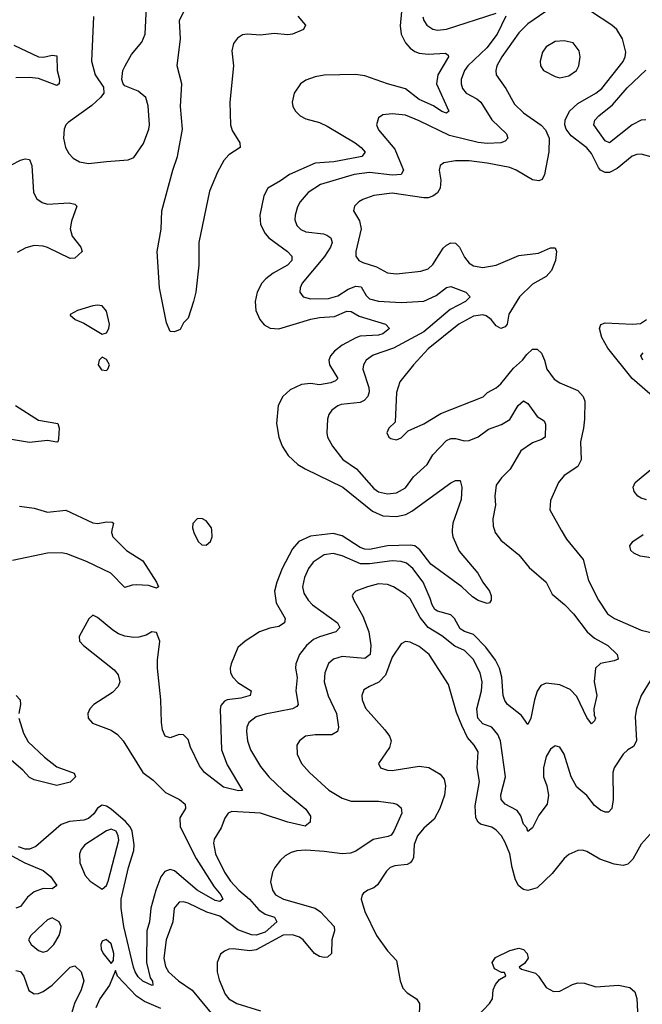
# Model space of a CAD drawing. Header units: inches. Extents: x 1843162 to 1959474, y 907081 to 1016326.
# Tile 596 of 656: x 1935907 to 1938655, y 967906 to 972254. Entities that reach past the tile are written whole.
import ezdxf

# ---------------------------------------------------------------- set-up
doc = ezdxf.new("R2010")
doc.units = ezdxf.units.IN
doc.header["$MEASUREMENT"] = 0
doc.layers.add('B9936', color=7, linetype='Continuous')
doc.layers.add('B9937', color=7, linetype='Continuous')

msp = doc.modelspace()

# ---------------------------------------------------------------- linework, layer by layer
at = {"layer": 'B9936', "color": 5}
for points, elevation in [([(1936313.6, 970000), (1936311.3, 969990), (1936318.3, 969970), (1936377.6, 969910), (1936450, 969863.5), (1936510.9, 969770), (1936518.7, 969750), (1936510, 969743.9), (1936474.9, 969754.9), (1936421.7, 969758.3), (1936403.1, 969756.9), (1936370, 969746), (1936309.2, 969809.2), (1936201.3, 969861.3), (1936115.1, 969895.1), (1936090, 969899.8), (1936030, 969898), (1935874.4, 969865.6)], 480), ([(1937815.5, 970000), (1937814.8, 969990), (1937817.8, 969970), (1937846.4, 969906.4), (1937928.9, 969810), (1937950.3, 969770), (1937979.5, 969730), (1937987.2, 969710), (1937988, 969690), (1937980.7, 969679.3), (1937970, 969675.6), (1937930, 969688.7), (1937905.2, 969705.2), (1937857.4, 969750), (1937721.8, 969850), (1937672.8, 969912.8), (1937650, 969930.4), (1937630, 969933.8), (1937530, 969930.9), (1937450, 969914.4), (1937430, 969915.4), (1937410, 969923.1), (1937330, 969974.4), (1937290, 969985.6), (1937190, 969973.5), (1937139.3, 969950), (1937110, 969916.5), (1937064.6, 969830), (1937041.2, 969770), (1937031.1, 969730), (1937038.8, 969678.8), (1937079, 969610), (1937075.3, 969590), (1937050, 969574), (1937010, 969566.4), (1936965.5, 969550), (1936902, 969510), (1936870, 969482), (1936840.2, 969410), (1936835.9, 969390), (1936837.7, 969370), (1936848, 969350), (1936870, 969327.1), (1936928.9, 969290), (1936924.2, 969270), (1936882.6, 969257.4), (1936822, 969250), (1936810, 969244.7), (1936794.4, 969225.6), (1936791.2, 969208.8), (1936796.6, 969030), (1936822.7, 968962.7), (1936890.3, 968850), (1936871.9, 968848.1), (1936805.5, 968865.5), (1936722, 968930), (1936699.5, 968959.5), (1936661.1, 969041.1), (1936650, 969075.1), (1936630, 969096.4), (1936610, 969098), (1936570, 969082.2), (1936548.1, 969090), (1936537.4, 969117.3), (1936531.8, 969150), (1936529.8, 969250.2), (1936514.7, 969390), (1936514.6, 969425.4), (1936525, 969510), (1936510, 969547.6), (1936490, 969551), (1936464.6, 969535.4), (1936432.9, 969527.1), (1936410, 969525.4), (1936371.2, 969531.2), (1936342, 969542), (1936317.7, 969557.7), (1936250, 969614.3), (1936230, 969624.5), (1936211.6, 969608.5), (1936168.5, 969530), (1936170.3, 969510), (1936188.5, 969490), (1936323.4, 969383.4), (1936341.3, 969361.3), (1936348.7, 969330), (1936341.9, 969310), (1936316.8, 969283.2), (1936233.8, 969230), (1936216.5, 969210), (1936207.6, 969190), (1936208.8, 969170), (1936227.4, 969147.4), (1936310, 969115.8), (1936337.7, 969097.7), (1936362.6, 969070), (1936450, 968928.9), (1936495, 968895), (1936550, 968841), (1936611.3, 968810), (1936637.2, 968790), (1936638.8, 968770), (1936613.1, 968730), (1936614.6, 968690), (1936685.6, 968550), (1936765.1, 968425.1), (1936794.7, 968390), (1936803.8, 968370), (1936790, 968359.5), (1936770, 968364.1), (1936690, 968409.5), (1936590, 968495.9), (1936570, 968501.4), (1936547.3, 968492.7), (1936530, 968468.5), (1936507, 968410), (1936485.3, 968330), (1936479.6, 968270), (1936467.6, 968230), (1936466.8, 968090), (1936482.8, 968022.8), (1936492, 968008), (1936494.4, 967990), (1936491.5, 967988.5), (1936450, 968007.5), (1936430, 968027.8), (1936416.7, 968050), (1936408.4, 968070), (1936365.5, 968250), (1936354.2, 968330), (1936353.9, 968370), (1936386.3, 968510), (1936410, 968585.5), (1936412.2, 968610), (1936403.2, 968670), (1936393.8, 968690), (1936373.4, 968713.4), (1936310, 968768.3), (1936290, 968780.4), (1936270, 968784.9), (1936250, 968772.5), (1936233.3, 968746.7), (1936210, 968726.4), (1936190, 968719.7), (1936126.7, 968713.3), (1936090, 968699.5), (1935977.2, 968602.8), (1935950, 968591.6), (1935930, 968590.7), (1935900.9, 968600.9)], 520), ([(1938002.1, 970000), (1938005.3, 969990), (1938030, 969956), (1938110, 969890.2), (1938154.5, 969834.5), (1938230, 969770.3), (1938257.1, 969717.1), (1938311.7, 969671.7), (1938350.9, 969630.9), (1938411.8, 969550), (1938443.1, 969523.1), (1938502, 969490), (1938543.1, 969450), (1938548, 969430), (1938530, 969422), (1938470, 969410.9), (1938448.1, 969390), (1938441.7, 969330), (1938453.8, 969270), (1938441.2, 969210), (1938442.5, 969182.5), (1938447.7, 969170), (1938443, 969157), (1938430, 969145.1), (1938425.6, 969150), (1938410, 969172.3), (1938365.2, 969265.2), (1938336.1, 969296.1), (1938290, 969317.1), (1938230, 969323.5), (1938206.6, 969313.4), (1938191.2, 969288.8), (1938178.6, 969250), (1938162.6, 969170), (1938150, 969140.9), (1938121.3, 969181.3), (1938058.9, 969230), (1938047.3, 969247.3), (1938040.8, 969270), (1938034.9, 969350), (1938023.9, 969390), (1938005.9, 969425.9), (1937963.6, 969483.6), (1937910, 969539.6), (1937870, 969551.6), (1937850, 969564.5), (1937825.6, 969610), (1937810, 969625.2), (1937750, 969642.6), (1937739.1, 969650), (1937726.7, 969670), (1937718.6, 969698.6), (1937687.1, 969770), (1937641.8, 969830), (1937613.5, 969853.5), (1937590, 969861), (1937550, 969864.9), (1937450, 969850.3), (1937411.1, 969851.1), (1937330, 969886), (1937290, 969896.2), (1937249.7, 969890.3), (1937201.5, 969858.5), (1937181.2, 969830), (1937162.9, 969790), (1937155.5, 969750), (1937160.8, 969720.8), (1937179.4, 969690), (1937198.2, 969670), (1937309.2, 969590), (1937319.1, 969570), (1937302.4, 969550), (1937230, 969528.8), (1937203.5, 969516.5), (1937172.2, 969490), (1937141.7, 969450), (1937125.2, 969410), (1937123.6, 969390), (1937130.8, 969349.2), (1937126, 969290), (1937135.4, 969230), (1937130, 969220.5), (1937110.6, 969210), (1936990, 969187.6), (1936950, 969175.2), (1936917.6, 969150), (1936909.3, 969130), (1936907.6, 969110), (1936911.8, 969070), (1936925.4, 969030), (1936970, 968955.6), (1937006.4, 968910), (1937070, 968850.2), (1937170, 968766.9), (1937190, 968736.4), (1937189.3, 968710), (1937167, 968693), (1937090, 968709.6), (1936969.6, 968750), (1936843.1, 968756.9), (1936826.7, 968750), (1936812.1, 968727.9), (1936795.3, 968684.7), (1936765.4, 968634.6), (1936762.6, 968617.4), (1936770.8, 968570), (1936810.1, 968490), (1936837.5, 968450), (1936874.2, 968410), (1936921.3, 968370), (1936962.6, 968322.6), (1936990, 968304), (1937031.8, 968290), (1937041.7, 968270), (1936990, 968224.3), (1936950, 968210.7), (1936930, 968213), (1936870, 968234.6), (1936790, 968294.9), (1936732.3, 968312.3), (1936650, 968352.5), (1936630, 968357.7), (1936610, 968356.8), (1936589, 968331), (1936583.1, 968270), (1936552.5, 968190), (1936542.7, 968110), (1936550, 968073.1), (1936563.1, 968050), (1936606.8, 968010), (1936668, 967968), (1936758.4, 967858.4)], 540), ([(1936672.2, 970000), (1936675.3, 969990), (1936694.9, 969950), (1936710, 969934.9), (1936730, 969933.4), (1936749.3, 969950), (1936756.2, 969970), (1936754, 970000)], 520), ([(1938296.8, 970000), (1938319.3, 969959.3), (1938394, 969870), (1938416.7, 969776.7), (1938461.3, 969690), (1938501.5, 969630), (1938532.4, 969610), (1938650, 969558.2), (1938730, 969539.2)], 560), ([(1938770, 969866.2), (1938645, 969885), (1938617.4, 969897.4), (1938603.9, 969910), (1938599.8, 969930), (1938612.9, 969950), (1938658.9, 969981.1)], 560), ([(1938690, 969334.7), (1938650.2, 969270), (1938628.9, 969210), (1938623.2, 969176.8), (1938629.4, 969070), (1938615.3, 969044.7), (1938590.3, 969030), (1938569.4, 969010.6), (1938530.3, 968950), (1938524.2, 968930), (1938525.5, 968810), (1938520.2, 968770), (1938505.8, 968754.2), (1938490, 968754.2), (1938470, 968763.4), (1938444.2, 968784.2), (1938410, 968827.9), (1938365.1, 968865.1), (1938340.4, 968910), (1938309.6, 969010), (1938290, 969040.9), (1938270, 969047.3), (1938250, 969032.8), (1938230, 968999.6), (1938218, 968950), (1938219.2, 968910), (1938233.8, 968870), (1938241.1, 968830), (1938234.4, 968790), (1938198.5, 968741.5), (1938170, 968685.2), (1938150, 968669.6), (1938144.8, 968684.8), (1938130, 968702), (1938118, 968738), (1938102, 968762), (1938049.8, 968790), (1938031.5, 968810), (1938030.6, 968830.6), (1938050.6, 968910), (1938029, 969069), (1938017.4, 969097.4), (1937990.8, 969130), (1937950, 969143.9), (1937928.5, 969170), (1937924.6, 969210), (1937944.5, 969290), (1937947.1, 969330), (1937939.4, 969370), (1937908.7, 969430), (1937870, 969468.2), (1937827.3, 969487.3), (1937770, 969533.3), (1937710, 969570.5), (1937674.2, 969614.2), (1937630, 969696.2), (1937610, 969715.9), (1937555.8, 969750), (1937530, 969760.3), (1937490, 969762), (1937442.4, 969750), (1937390.4, 969730), (1937379.5, 969720.5), (1937373.7, 969710), (1937381.5, 969690), (1937420.7, 969620.6), (1937447.6, 969550), (1937456.3, 969490), (1937452.9, 969450), (1937430, 969432.8), (1937330, 969442.4), (1937292.2, 969430), (1937269.6, 969410.4), (1937253.2, 969370), (1937250.9, 969330), (1937267.6, 969267.6), (1937304.6, 969190), (1937314.2, 969130), (1937309.3, 969110.7), (1937284, 969096), (1937210, 969096.5), (1937168.4, 969090), (1937140.9, 969070), (1937130.2, 969050), (1937131.3, 969010), (1937150.2, 968970), (1937185, 968930), (1937271.1, 968851.1), (1937330, 968815.9), (1937370, 968802.3), (1937490, 968803.6), (1937554.7, 968794.7), (1937571.7, 968790), (1937590, 968772.9), (1937592.7, 968750), (1937558, 968670), (1937546.5, 968653.5), (1937533.6, 968646.4), (1937466.6, 968633.4), (1937390, 968582.7), (1937366.1, 968574), (1937330, 968570.9), (1937250, 968581.4), (1937170, 968586.5), (1937130, 968584.1), (1937104.1, 968575.9), (1937078.9, 968561.1), (1937057.7, 968542.3), (1937033.1, 968510), (1937022.6, 968490), (1937013.4, 968446.6), (1937021.8, 968410), (1937035.3, 968390), (1937070.7, 968370.7), (1937210.8, 968330.8), (1937234, 968314), (1937294.3, 968250), (1937296.1, 968230), (1937284.1, 968190), (1937282.8, 968130), (1937265.7, 968114.3), (1937250, 968112.3), (1937230, 968117.2), (1937208.4, 968130), (1937157.9, 968190), (1937142.2, 968202.2), (1937110, 968212.5), (1937070, 968210.6), (1936950, 968146), (1936922.7, 968142.7), (1936848.4, 968151.6), (1936830.3, 968149.7), (1936810, 968140.7), (1936793.4, 968126.6), (1936777.6, 968090), (1936778.3, 968050), (1936786.4, 968013.6), (1936814, 967950), (1936830.3, 967930), (1936864.9, 967910), (1936970, 967876.6)], 560), ([(1938690, 968657), (1938650, 968613.6), (1938613.2, 968546.8), (1938590, 968524.4), (1938570, 968518.5), (1938530, 968524.2), (1938467.3, 968547.3), (1938410, 968581.3), (1938390, 968586.3), (1938370, 968585.1), (1938330, 968568), (1938310.4, 968550), (1938256.8, 968483.2), (1938190, 968419.8), (1938150, 968409), (1938130, 968412.7), (1938119.6, 968419.5), (1938108, 968430), (1938095.5, 968455.5), (1938079.7, 968510), (1938069.8, 968570.2), (1938050, 968620.4), (1938032.9, 968650), (1938010, 968675), (1937990, 968688.1), (1937941.1, 968701.1), (1937930.4, 968710.4), (1937920.2, 968730), (1937917, 968783), (1937935.8, 968890), (1937926.4, 968950), (1937930, 969021.2), (1937913, 969050), (1937883.5, 969083.5), (1937857.3, 969137.3), (1937834.6, 969194.6), (1937798.8, 969318.8), (1937714.5, 969450), (1937670, 969486.4), (1937630, 969504.8), (1937610, 969507.4), (1937590, 969497.4), (1937550, 969438.4), (1937520.7, 969359.3), (1937492.3, 969327.7), (1937450, 969309.8), (1937425.9, 969294.1), (1937416.1, 969270), (1937418.6, 969250), (1937433.1, 969213.1), (1937518.4, 969118.4), (1937538.8, 969090), (1937545.5, 969070), (1937539.4, 969040.6), (1937490.7, 968970), (1937498.8, 968950), (1937530, 968939.5), (1937550, 968938.3), (1937670, 968956.9), (1937711.9, 968951.9), (1937762.4, 968922.4), (1937779.9, 968899.9), (1937786, 968870), (1937782, 968830), (1937760.7, 968770), (1937736.2, 968723.8), (1937690, 968683.1), (1937662.5, 968650), (1937648, 968612), (1937645.1, 968554.9), (1937639.3, 968540.7), (1937630.1, 968529.9), (1937616.2, 968523.8), (1937562.7, 968517.3), (1937542, 968510), (1937525.8, 968494.2), (1937486.3, 968433.7), (1937470, 968420.4), (1937442.8, 968410), (1937423.6, 968396.4), (1937418, 968390), (1937414, 968370), (1937430, 968316.3), (1937480.9, 968210), (1937530, 968142), (1937570, 968098.8), (1937585.7, 968010), (1937597.5, 967977.5), (1937616.1, 967956.1), (1937657.3, 967930), (1937670.7, 967910), (1937670.4, 967850)], 580), ([(1935890.5, 969270), (1935908.2, 969250), (1935910.3, 969230.3), (1935902.3, 969190)], 480), ([(1935903.5, 969170), (1935923.3, 969103.3), (1935944.6, 969064.6), (1936016.6, 968996.6), (1936070, 968954), (1936146.3, 968926.3), (1936153.6, 968910), (1936130, 968886.6), (1936070, 968871.4), (1935970, 968897.4), (1935950, 968907.4), (1935920.1, 968940.1), (1935870, 968982.8)], 480), ([(1935810, 968594), (1935928.7, 968530), (1936010, 968497.4), (1936042.2, 968470), (1936070.2, 968430), (1936050, 968416.1), (1936010, 968417.3), (1935970, 968402.5), (1935941.4, 968378.5), (1935910, 968338), (1935890, 968329.9)], 520), ([(1937923.5, 967850), (1937980.3, 967910), (1937992.9, 967930), (1937997, 967970), (1938006.1, 967993.9), (1938024, 968016), (1938052, 968032), (1938046.3, 968046.3), (1938033.7, 968046.3), (1938002.8, 968062.8), (1937991.6, 968090), (1938007.1, 968112.9), (1938070, 968143), (1938110, 968154.2), (1938130, 968147.4), (1938146.3, 968130), (1938150.3, 968110), (1938134.5, 968085.5), (1938110.7, 968070), (1938120.7, 968060.7), (1938183.2, 968043.2), (1938197, 968030), (1938230, 967980.4), (1938262.8, 967962.7), (1938290, 967964.2), (1938346.3, 967993.7), (1938370, 968001.1), (1938399.1, 967999.1), (1938450, 967982.7), (1938550, 967990.2), (1938600.2, 967980.2), (1938620.9, 967960.9), (1938631.1, 967931.1), (1938635.8, 967815.8)], 580), ([(1935890, 968055.1), (1935910, 968051.3), (1935925.3, 968030), (1935947.4, 967967.4), (1935970, 967952.8), (1935990, 967953.6), (1936010, 967961.9), (1936050, 967990.7), (1936130, 968070.2), (1936150, 968075.2), (1936177.2, 968050), (1936189.6, 968010), (1936177.5, 967970), (1936148.3, 967910), (1936130.1, 967850)], 520), ([(1936530, 967887.8), (1936457.9, 967917.9), (1936421.4, 967941.4), (1936338, 968030), (1936330, 968055.3), (1936302.9, 967990), (1936260.5, 967930), (1936242.5, 967890)], 540)]:
    msp.add_lwpolyline(points, dxfattribs=dict(at, elevation=elevation))
at = {"layer": 'B9936', "color": 5, "elevation": 540}
for points in [[(1936310, 968678.9), (1936290, 968672.5), (1936194, 968610), (1936177.6, 968590), (1936170.2, 968570), (1936172.6, 968530), (1936195, 968475), (1936217.8, 968450), (1936270, 968414.9), (1936290, 968430.3), (1936297.6, 968450), (1936343.4, 968630), (1936341, 968650), (1936331.9, 968670)], [(1936050, 968287.8), (1936030, 968278.9), (1936010, 968261.7), (1935955.8, 968210), (1935945.5, 968190), (1935957, 968170), (1935990, 968143.2), (1936010, 968136.1), (1936030, 968142), (1936056.8, 968170), (1936080.5, 968210), (1936087.3, 968230), (1936089.6, 968250), (1936080.7, 968270)], [(1936288.4, 968191.6), (1936270, 968184), (1936264.4, 968170), (1936266.3, 968150), (1936275.3, 968130), (1936310, 968086.8), (1936320.2, 968099.8), (1936322.2, 968130), (1936310, 968173.3)]]:
    msp.add_lwpolyline(points, close=True, dxfattribs=at)
at = {"layer": 'B9937', "color": 5}
for points, elevation in [([(1937133.7, 972270), (1937167.4, 972230), (1937159.5, 972210), (1937110, 972189.9), (1937090, 972187.5), (1937030, 972193.2), (1936970, 972186.2), (1936910, 972189.4), (1936890, 972186.5), (1936867.2, 972172.8), (1936850.9, 972149.1), (1936843.6, 972116.4), (1936850.4, 972050), (1936834.6, 971890), (1936836.8, 971790), (1936844.9, 971764.9), (1936878.8, 971710), (1936879, 971690), (1936830, 971656.4), (1936808, 971632), (1936778.9, 971581.1), (1936743.7, 971496.3), (1936697.2, 971270), (1936697.3, 971170), (1936683.7, 971050), (1936674.4, 971010), (1936650, 970935.3), (1936630, 970915.3), (1936614.2, 970885.8), (1936590, 970876), (1936570, 970877.2), (1936555.1, 970915.1), (1936523.5, 971070), (1936512.7, 971230), (1936531.2, 971328.8), (1936534, 971410), (1936581.8, 971590), (1936602.9, 971650), (1936624.8, 971770), (1936615.8, 971870), (1936622.8, 971970), (1936601.7, 972050), (1936616.7, 972170), (1936612.4, 972250), (1936649.6, 972330)], 480), ([(1936232.6, 972267.4), (1936223.8, 972070), (1936240.1, 972010), (1936276.4, 971956.4), (1936277.4, 971930), (1936263.9, 971910), (1936225.2, 971874.8), (1936120.6, 971799.4), (1936110.9, 971790), (1936102.2, 971770), (1936100.3, 971730), (1936109.2, 971690), (1936123.1, 971663.1), (1936142.5, 971642.5), (1936170, 971626.2), (1936210, 971618.2), (1936290, 971627.8), (1936384.9, 971635.1), (1936410, 971646), (1936453.2, 971706.8), (1936476.7, 971770), (1936479.1, 971790), (1936473, 971873), (1936463, 971910), (1936430, 971937.5), (1936370, 971961.8), (1936362.7, 971970), (1936356.9, 971990), (1936361.6, 972030), (1936371.4, 972050), (1936399.5, 972100.5), (1936446, 972154), (1936460.2, 972190), (1936465.6, 972310)], 520), ([(1937591.7, 972290), (1937586.2, 972226.2), (1937590.1, 972190.1), (1937610, 972152.3), (1937630, 972127.8), (1937650, 972112.9), (1937670, 972105.3), (1937710, 972101), (1937786, 972106), (1937797.6, 972097.6), (1937799.6, 972090), (1937752.3, 972010), (1937746.9, 971970), (1937800.3, 971850), (1937790, 971841), (1937770, 971848.5), (1937732.9, 971872.9), (1937670, 971901.9), (1937610, 971948.1), (1937530, 971969.9), (1937430, 972005.6), (1937388.9, 972011.1), (1937250, 972008.9), (1937210, 972002), (1937170, 971987.4), (1937146, 971970), (1937118.5, 971930), (1937109.3, 971890), (1937112.6, 971870), (1937124, 971850), (1937144.6, 971830), (1937170, 971816), (1937230, 971800.1), (1937264.1, 971784.1), (1937386.7, 971710), (1937414.3, 971690), (1937431.1, 971668.9), (1937417.1, 971650), (1937394.9, 971645.1), (1937293.5, 971626.5), (1937210, 971620.5), (1937096.8, 971570), (1937058.4, 971541.6), (1937001.1, 971510), (1936984.7, 971475.3), (1936966.7, 971390), (1936970.1, 971350), (1936989.6, 971309.6), (1937006.7, 971290), (1937088.4, 971230), (1937108.4, 971210), (1937108.4, 971190), (1937088.4, 971170), (1937025.6, 971134.4), (1936992.9, 971110), (1936975.1, 971090), (1936954.4, 971050), (1936946, 971010), (1936949.4, 970970), (1936966.5, 970930), (1936986.2, 970906.2), (1937012, 970892), (1937050, 970888.4), (1937191.7, 970931.7), (1937230, 970939.2), (1937296.5, 970943.5), (1937350, 970967.1), (1937370, 970965.1), (1937404.6, 970944.6), (1937520.5, 970910), (1937538.7, 970890), (1937510, 970866.3), (1937490, 970860.9), (1937410, 970856.2), (1937390, 970849.4), (1937330, 970816.7), (1937295.9, 970790), (1937278.9, 970770), (1937271.3, 970750), (1937274.4, 970730), (1937311, 970670), (1937300.8, 970659.2), (1937279.3, 970650), (1937230, 970640.9), (1937190, 970646.6), (1937150, 970642.6), (1937100.9, 970619.1), (1937068, 970590), (1937047.2, 970550), (1937040.2, 970470), (1937051, 970410), (1937064.8, 970370), (1937091.9, 970330), (1937134.4, 970290), (1937166.7, 970270), (1937333.5, 970190), (1937464, 970084), (1937510, 970062.6), (1937570, 970060.3), (1937611.1, 970068.9), (1937637.1, 970082.9), (1937810, 970208.9), (1937830, 970219.6), (1937850, 970218.4), (1937858.2, 970190), (1937855.5, 970135.5), (1937817.7, 970030), (1937815.5, 970000)], 520), ([(1938229.3, 972290), (1938150, 972235.4), (1938110, 972195.9), (1938034.4, 972090), (1938012.5, 972050), (1938007.8, 972030), (1938010.2, 972010), (1938051.9, 971950), (1938090, 971880.8), (1938130, 971842), (1938208, 971788), (1938227.4, 971767.4), (1938243.5, 971730), (1938242.6, 971670), (1938223.5, 971570), (1938212, 971548), (1938198.2, 971541.8), (1938170, 971546.5), (1938097.7, 971590), (1938070, 971601.3), (1937970, 971620.5), (1937890, 971630.4), (1937829.5, 971630.5), (1937779, 971621), (1937762.4, 971610), (1937758.5, 971590), (1937765, 971545), (1937762, 971510), (1937750.5, 971489.5), (1937730, 971474.5), (1937710, 971467.9), (1937690, 971467.9), (1937550, 971488.4), (1937470, 971477.5), (1937420.6, 971459.4), (1937403.8, 971450), (1937384.4, 971430), (1937380.3, 971410), (1937405.8, 971365.8), (1937413.9, 971330), (1937390.2, 971230), (1937390.3, 971210), (1937403.1, 971190), (1937421.1, 971181.1), (1937481.9, 971161.9), (1937530, 971136.3), (1937570, 971131), (1937676.8, 971143.2), (1937710, 971154.2), (1937730, 971173.4), (1937775.8, 971244.2), (1937790, 971258.8), (1937810, 971268.8), (1937830, 971267), (1937848.4, 971250), (1937870, 971205.7), (1937890, 971178), (1937910, 971166.8), (1937950, 971159.1), (1938009.6, 971170), (1938110, 971212.6), (1938197.1, 971222.8), (1938250, 971247), (1938270, 971246.8), (1938276, 971230), (1938271.1, 971190), (1938254.1, 971145.9), (1938230, 971119.8), (1938170, 971085.3), (1938112.8, 971030), (1938065.9, 970954.1), (1938057.6, 970910), (1938050, 970898), (1938029.7, 970890), (1938010, 970902.5), (1937987.9, 970930), (1937965.7, 970945.7), (1937950, 970950.4), (1937910, 970944.2), (1937844.8, 970910), (1937710, 970800.2), (1937645.3, 970730), (1937584.9, 970655.1), (1937570, 970608), (1937563.5, 970476.5), (1937536, 970450), (1937527.3, 970430), (1937536, 970410), (1937544.1, 970404.1), (1937570, 970399.1), (1937590, 970408), (1937621.7, 970438.3), (1937690, 970468.9), (1937765.4, 970514.6), (1937952.2, 970587.8), (1937971.9, 970608.1), (1938010, 970628.1), (1938030, 970645.4), (1938085.4, 970714.6), (1938126.4, 970750), (1938144.5, 970775.5), (1938170, 970798.4), (1938190, 970799.3), (1938210, 970780.8), (1938223.6, 970750), (1938233.2, 970710), (1938266, 970666), (1938290.4, 970650), (1938370, 970615.9), (1938393.8, 970590), (1938400.2, 970570), (1938399, 970490), (1938395.6, 970450), (1938381.1, 970390), (1938385.2, 970310), (1938370, 970280.5), (1938310, 970241.6), (1938285.3, 970210), (1938248.7, 970130), (1938247, 970090), (1938296.8, 970000)], 560), ([(1937686.2, 972266.2), (1937690.1, 972250), (1937703.2, 972230), (1937730, 972211.6), (1937750, 972207.8), (1937790, 972212.7), (1938010, 972282.8)], 540), ([(1938730, 971638.3), (1938650, 971659.4), (1938630, 971658.5), (1938610, 971651.5), (1938543.6, 971596.5), (1938510, 971579.3), (1938490, 971579.1), (1938470, 971588.7), (1938460.6, 971600.6), (1938430, 971663.5), (1938410, 971687.5), (1938341.3, 971741.3), (1938318.1, 971770), (1938312.3, 971790), (1938313.4, 971810), (1938333.7, 971850), (1938370, 971883.5), (1938450, 971928.9), (1938476.3, 971950), (1938570, 972069.2), (1938579.2, 972090), (1938581.4, 972110), (1938567.4, 972170), (1938542.3, 972210), (1938520.7, 972230), (1938430, 972288.1)], 560), ([(1938051.5, 972270), (1938014.7, 972190), (1937969.1, 972130), (1937885.2, 972050), (1937870.1, 972030), (1937854.8, 971990), (1937854.5, 971970), (1937860.8, 971950), (1937876.9, 971930), (1937924.4, 971904.4), (1937941.3, 971890), (1937990, 971811.9), (1938054.7, 971750), (1938060.8, 971730), (1938050, 971716.9), (1938030.6, 971709.4), (1937970, 971706.8), (1937930, 971711.1), (1937803.1, 971743.1), (1937670, 971807.7), (1937610, 971831.5), (1937550, 971838.5), (1937510, 971834.3), (1937490, 971820.9), (1937482, 971790), (1937490, 971767.4), (1937561.8, 971681.8), (1937600.5, 971590), (1937590.3, 971570), (1937552.5, 971567.5), (1937450, 971578.7), (1937382.6, 971570), (1937234.3, 971525.7), (1937179.1, 971490), (1937144.2, 971450), (1937132.1, 971427.9), (1937122, 971390), (1937121.6, 971370), (1937130, 971345.7), (1937147.3, 971327.3), (1937170, 971317.4), (1937248.2, 971308.2), (1937262.6, 971302.6), (1937279.7, 971290), (1937285.2, 971270), (1937277.9, 971250), (1937251.4, 971208.6), (1937153.2, 971090), (1937144, 971070), (1937143.1, 971050), (1937157.1, 971030), (1937190, 971021.3), (1937270, 971022.7), (1937310, 971035.1), (1937356.5, 971063.5), (1937390, 971076.9), (1937413.8, 971073.8), (1937435.9, 971035.9), (1937450, 971021.5), (1937490, 971011), (1937590, 971004.6), (1937690, 971011.1), (1937744.5, 971035.5), (1937790, 971071.8), (1937810, 971075), (1937875.5, 971050), (1937894.3, 971030), (1937874.4, 971010), (1937805.8, 970974.2), (1937690, 970876), (1937556.1, 970803.9), (1937467.1, 970772.9), (1937436.2, 970750), (1937423.5, 970730), (1937421.6, 970710), (1937448, 970630), (1937449.1, 970610), (1937443.1, 970590), (1937427.4, 970572.6), (1937410, 970563.4), (1937326.1, 970554), (1937310, 970548.8), (1937284.6, 970530), (1937270.3, 970510), (1937265.5, 970490), (1937262, 970430), (1937265.8, 970410), (1937286.7, 970370), (1937332.2, 970312.2), (1937392.6, 970270), (1937470, 970183.5), (1937490, 970169.5), (1937530, 970159.5), (1937570, 970165), (1937610, 970186.2), (1937644.6, 970235.4), (1937705, 970290), (1937730, 970332.4), (1937790, 970396), (1937810, 970404.8), (1937830, 970405), (1937870, 970394), (1937890, 970396.3), (1937930, 970411.8), (1937975, 970445), (1938033.4, 970466.6), (1938070, 970488.5), (1938107.4, 970550), (1938130, 970570.2), (1938150, 970558.3), (1938190, 970500.9), (1938222, 970482), (1938227.7, 970467.7), (1938225.3, 970410), (1938210, 970399.4), (1938170, 970384.7), (1938118.8, 970350), (1938070.7, 970269.3), (1938032.9, 970230), (1938010, 970198), (1938003.1, 970150), (1938007, 970110), (1937995.3, 970050), (1937996.9, 970016.9), (1938002.1, 970000)], 540), ([(1935880.9, 972140.9), (1935990, 972090.1), (1936011.3, 972088.7), (1936050, 972097.8), (1936070, 972093.8), (1936071.9, 972030), (1936082.5, 971990), (1936081.3, 971970), (1936070, 971963.6), (1935990, 971994.2), (1935950, 971998.4), (1935890, 971996.5)], 480), ([(1938670, 971811.3), (1938650, 971809.4), (1938610, 971789.4), (1938510, 971710.7), (1938490, 971718.4), (1938440.2, 971790), (1938444.7, 971810), (1938463.2, 971830), (1938522.8, 971877.2), (1938587.8, 971952.2), (1938670, 972030.2)], 540), ([(1935830, 971592.3), (1935910, 971633), (1935930, 971640.1), (1935950, 971636.9), (1935959.8, 971610), (1935968.1, 971490), (1935982.7, 971462.7), (1936006.1, 971446.1), (1936030, 971439.2), (1936125, 971445), (1936150, 971438.6), (1936158.2, 971430), (1936135.5, 971364.5), (1936129.2, 971330), (1936138.1, 971298.1), (1936176.9, 971250), (1936182, 971230), (1936150, 971200.2), (1936130, 971199.9), (1936030, 971247.6), (1936010, 971253.8), (1935970, 971256.2), (1935934, 971246), (1935894.9, 971225.1)], 480), ([(1938710, 970582.2), (1938609.4, 970669.4), (1938502.9, 970802.9), (1938476.1, 970850), (1938465.7, 970890), (1938471.8, 970908.2), (1938490, 970915.4), (1938611.3, 970908.7), (1938647.3, 970912.7), (1938673.7, 970930)], 560), ([(1938657.3, 970750), (1938647.4, 970770), (1938657.7, 970782.3)], 540), ([(1935888.3, 970550), (1935990, 970484.7), (1936075.2, 970470), (1936081.2, 970450), (1936077.4, 970402.6), (1936074.6, 970390), (1936070, 970387.9), (1936030, 970396.1), (1935950, 970387), (1935870, 970399.6)], 480), ([(1938672.9, 970132.9), (1938650, 970140.7), (1938635.4, 970150), (1938619.1, 970170), (1938614.5, 970190), (1938623.1, 970210), (1938710, 970282.3)], 560), ([(1935905, 970105), (1935970, 970097), (1936030, 970079.5), (1936110, 970088.1), (1936230, 970031.3), (1936251.2, 970028.8), (1936290, 970035.8), (1936314.8, 970034.8), (1936320.3, 970030), (1936313.6, 970000)], 480), ([(1936754, 970000), (1936753.3, 970010), (1936730, 970040.9), (1936710, 970051.8), (1936690, 970049.3), (1936670.5, 970029.5), (1936669, 970010), (1936672.2, 970000)], 520)]:
    msp.add_lwpolyline(points, dxfattribs=dict(at, elevation=elevation))
for points, elevation in [([(1938310, 972161.1), (1938270, 972157.4), (1938230, 972133.3), (1938213.4, 972110), (1938203.6, 972070), (1938205.3, 972050), (1938218, 972030), (1938270, 972002.3), (1938290, 971997.7), (1938330, 972005.5), (1938363.5, 972030), (1938375, 972050), (1938380.4, 972090), (1938376.3, 972116.3), (1938350, 972151.2)], 580), ([(1936250, 970993.6), (1936230, 970989.8), (1936161, 970970), (1936130, 970952.7), (1936129.2, 970949.2), (1936150.8, 970930), (1936190, 970914.3), (1936270, 970864.9), (1936290, 970870.6), (1936300.5, 970890), (1936303.5, 970910), (1936290, 970966.6), (1936270, 970990.9)], 520), ([(1936270, 970763.7), (1936258, 970750), (1936252.7, 970730), (1936267.4, 970707.4), (1936290, 970705.3), (1936296.2, 970710), (1936302.4, 970730), (1936290, 970754)], 520)]:
    msp.add_lwpolyline(points, close=True, dxfattribs=dict(at, elevation=elevation))

doc.saveas('drawing.dxf')
